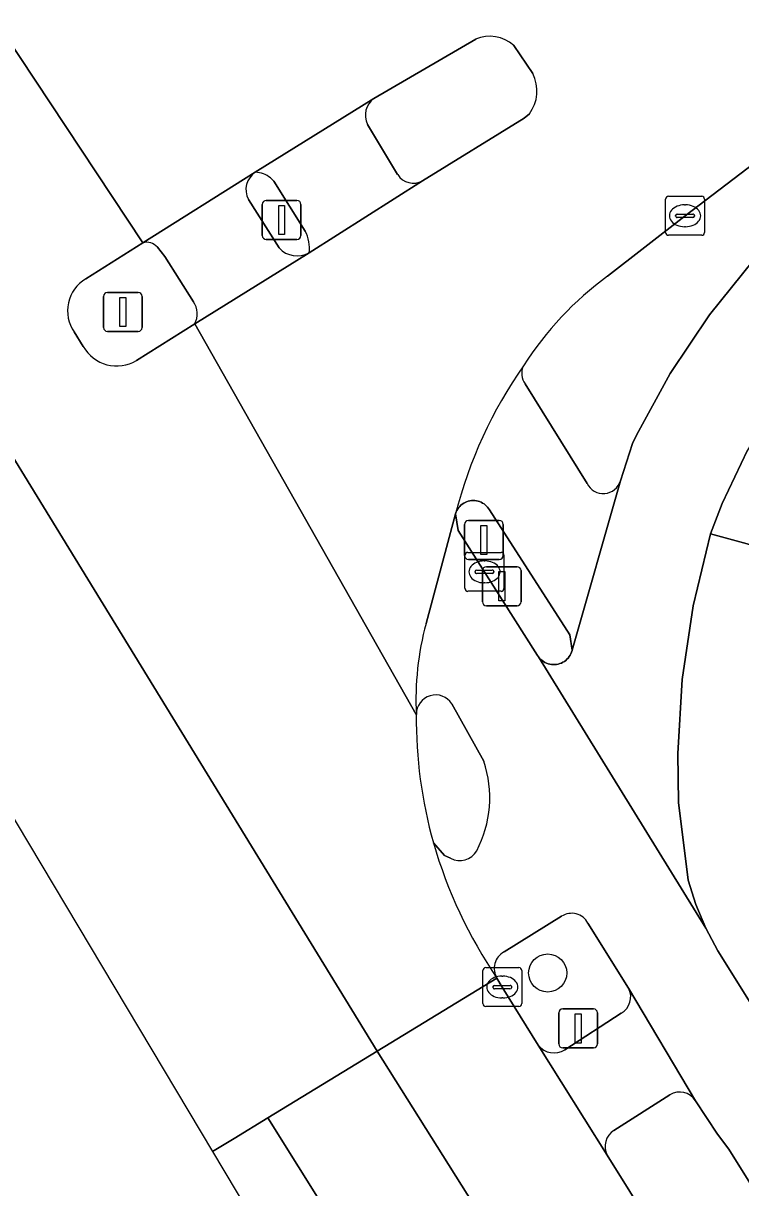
# Model space of a CAD drawing. Extents: x 158835 to 160077, y 386387 to 387778.
# Drawn here: x 159159.26 to 159177.68, y 386691.12 to 386721.01 of the extents above; entities that cross this region are included whole.
import ezdxf

# ---------------------------------------------------------------- set-up
doc = ezdxf.new("R2010")
doc.units = 0
for name, color, linetype in [('IMGEO_Berm_groen', 7, 'Continuous'), ('IMGEO_Boom', 7, 'Continuous'), ('IMGEO_Drukknoppaal', 7, 'Continuous'), ('IMGEO_Fietspad_gesloten', 7, 'Continuous'), ('IMGEO_Fietspad_open', 7, 'Continuous'), ('IMGEO_Kolk', 7, 'Continuous'), ('IMGEO_Lichtmast', 7, 'Continuous'), ('IMGEO_Rijbaan_lokaal_gesloten', 7, 'Continuous'), ('IMGEO_Rijbaan_regionaal_gesloten', 7, 'Continuous'), ('IMGEO_Verkeerseiland_groen', 7, 'Continuous'), ('IMGEO_Verkeerseiland_open', 7, 'Continuous'), ('IMGEO_Verkeersregelinstallatiepaal', 7, 'Continuous'), ('IMGEO_Voetpad_open', 7, 'Continuous')]:
    doc.layers.add(name, color=color, linetype=linetype)

msp = doc.modelspace()

# ---------------------------------------------------------------- linework, layer by layer
at = {"layer": 'IMGEO_Berm_groen'}
for points in [[(159224.678, 386749.587), (159224.02, 386748.482), (159223.266, 386747.441), (159222.423, 386746.471), (159221.496, 386745.581), (159220.493, 386744.777), (159186.215, 386718.591), (159181.56, 386714.799), (159180.477, 386713.742), (159179.492, 386712.593), (159178.614, 386711.361), (159177.849, 386710.055), (159177.204, 386708.686), (159176.902, 386707.908), (159178.753, 386707.401)], [(159175.861, 386693.509), (159174.424, 386692.595)], [(159177.375, 386692.114), (159177.082, 386692.503), (159176.517, 386693.357)], [(159174.25, 386691.957), (159181.86, 386679.766), (159187.243, 386671.128), (159184.27, 386681.064), (159177.375, 386692.114)]]:
    msp.add_lwpolyline(points, dxfattribs=at)
for centre, radius, start, end in [((159176.112, 386693.099), 0.481, 32.514, 121.3948), ((159174.678, 386692.183), 0.484, 121.667, 207.8227)]:
    msp.add_arc(centre, radius, start, end, dxfattribs=at)
at = {"layer": 'IMGEO_Boom'}
msp.add_circle((159172.722, 386696.636), 0.489, dxfattribs=at)
at = {"layer": 'IMGEO_Drukknoppaal'}
for p, q in [((159171.048, 386706.165), (159171.048, 386706.965)), ((159171.048, 386706.965), (159171.048, 386706.165)), ((159171.148, 386707.065), (159171.938, 386707.065)), ((159171.938, 386707.065), (159171.148, 386707.065)), ((159172.038, 386706.965), (159172.038, 386706.165)), ((159172.038, 386706.165), (159172.038, 386706.965)), ((159171.938, 386706.065), (159171.148, 386706.065)), ((159171.148, 386706.065), (159171.938, 386706.065))]:
    msp.add_line(p, q, dxfattribs=at)
msp.add_lwpolyline([(159171.468, 386706.94), (159171.618, 386706.94), (159171.618, 386706.19), (159171.468, 386706.19), (159171.468, 386706.94)], dxfattribs=at)
for centre, start, end in [((159171.148, 386706.965), 90, 180), ((159171.148, 386706.965), 90, 180), ((159171.938, 386706.965), 0, 90), ((159171.938, 386706.965), 360, 90), ((159171.148, 386706.165), 180, 270), ((159171.148, 386706.165), 180, 270), ((159171.938, 386706.165), 270, 0), ((159171.938, 386706.165), 270, 0)]:
    msp.add_arc(centre, 0.1, start, end, dxfattribs=at)
at = {"layer": 'IMGEO_Fietspad_gesloten'}
for points in [[(159178.008, 386714.931), (159176.873, 386713.527), (159175.868, 386712.027), (159175.001, 386710.443), (159174.899, 386710.231), (159174.59, 386709.273), (159173.354, 386704.927), (159173.35, 386704.912), (159173.337, 386704.871), (159173.32, 386704.831), (159173.299, 386704.792), (159173.275, 386704.756), (159173.248, 386704.721), (159173.218, 386704.69), (159173.185, 386704.661), (159173.15, 386704.635), (159173.112, 386704.612), (159173.073, 386704.593), (159173.032, 386704.578), (159172.99, 386704.566), (159172.947, 386704.558), (159172.904, 386704.554), (159172.86, 386704.553), (159172.817, 386704.557), (159172.774, 386704.565), (159172.731, 386704.576), (159172.69, 386704.591), (159172.651, 386704.61), (159172.613, 386704.632), (159172.578, 386704.657), (159172.544, 386704.686), (159172.514, 386704.717), (159172.486, 386704.751), (159176.785, 386697.786), (159176.527, 386698.394), (159176.325, 386699.022), (159176.082, 386701.011), (159176.062, 386702.271), (159176.173, 386704.172), (159176.454, 386706.057), (159176.902, 386707.908), (159177.204, 386708.686), (159177.849, 386710.055)], [(159178.431, 386695.058), (159177.095, 386697.204), (159176.785, 386697.786), (159172.486, 386704.751), (159172.462, 386704.787), (159170.427, 386707.994), (159170.356, 386708.42), (159169.599, 386705.608)], [(159170.261, 386703.544), (159171.082, 386702.072)], [(159170.23, 386699.58), (159170.077, 386699.655), (159169.789, 386699.98)], [(159171.605, 386697.176), (159173.081, 386698.091)], [(159173.757, 386697.916), (159174.8, 386696.246), (159176.517, 386693.357), (159177.082, 386692.503), (159177.375, 386692.114), (159184.27, 386681.064), (159200.586, 386654.914), (159222.974, 386618.927)]]:
    msp.add_lwpolyline(points, dxfattribs=at)
for centre, radius, start, end in [((159176.852, 386703.65), 7.512, 164.8939, 182.8941), ((159169.843, 386703.281), 0.494, 32.1924, 181.1369), ((159168.31, 386701.135), 2.926, 332.223, 18.6826), ((159181.482, 386703.339), 12.166, 196.0279, 214.1933), ((159170.464, 386700.027), 0.505, 242.3898, 329.4784), ((159173.339, 386697.696), 0.472, 27.7453, 123.227), ((159171.828, 386696.752), 0.479, 117.7459, 211.3989)]:
    msp.add_arc(centre, radius, start, end, dxfattribs=at)
at = {"layer": 'IMGEO_Fietspad_open'}
for points in [[(159165.213, 386717.189), (159162.327, 386715.382)], [(159165.827, 386715.246), (159165.038, 386716.495)], [(159162.701, 386715.27), (159162.891, 386715.024), (159163.627, 386713.868)], [(159163.658, 386713.298), (159166.595, 386715.121)]]:
    msp.add_lwpolyline(points, dxfattribs=at)
for centre, radius, start, end in [((159165.502, 386716.747), 0.528, 123.1984, 208.4962), ((159162.419, 386715.009), 0.384, 42.8089, 103.8488), ((159166.29, 386715.67), 0.628, 222.4456, 299.0656), ((159163.168, 386713.557), 0.554, 332.1066, 34.1194)]:
    msp.add_arc(centre, radius, start, end, dxfattribs=at)
at = {"layer": 'IMGEO_Kolk'}
for p, q in [((159175.749, 386715.647), (159175.749, 386716.499)), ((159175.824, 386716.573), (159176.676, 386716.573)), ((159176.75, 386716.499), (159176.75, 386715.647)), ((159176.237, 386716.353), (159176.262, 386716.353)), ((159176.008, 386716.067), (159176.008, 386716.079)), ((159176.446, 386716.03), (159176.048, 386716.03)), ((159176.051, 386716.116), (159176.449, 386716.116)), ((159176.492, 386716.079), (159176.492, 386716.067)), ((159176.676, 386715.573), (159175.824, 386715.573)), ((159176.26, 386715.793), (159176.235, 386715.793)), ((159170.599, 386706.507), (159170.599, 386707.359)), ((159170.674, 386707.433), (159171.526, 386707.433)), ((159171.087, 386707.213), (159171.112, 386707.213)), ((159171.6, 386707.359), (159171.6, 386706.507)), ((159170.858, 386706.927), (159170.858, 386706.939)), ((159171.296, 386706.89), (159170.898, 386706.89)), ((159170.901, 386706.976), (159171.299, 386706.976)), ((159171.342, 386706.939), (159171.342, 386706.927)), ((159171.11, 386706.653), (159171.085, 386706.653)), ((159171.526, 386706.433), (159170.674, 386706.433)), ((159171.132, 386696.775), (159171.984, 386696.775)), ((159171.057, 386695.849), (159171.057, 386696.701)), ((159171.545, 386696.555), (159171.57, 386696.555)), ((159172.058, 386696.701), (159172.058, 386695.849)), ((159171.316, 386696.269), (159171.316, 386696.281)), ((159171.754, 386696.232), (159171.356, 386696.232)), ((159171.359, 386696.318), (159171.757, 386696.318)), ((159171.8, 386696.281), (159171.8, 386696.269)), ((159171.568, 386695.995), (159171.543, 386695.995)), ((159171.984, 386695.775), (159171.132, 386695.775))]:
    msp.add_line(p, q, dxfattribs=at)
for points in [[(159175.749, 386715.647), (159175.749, 386716.499)], [(159175.824, 386716.573), (159176.676, 386716.573)], [(159176.75, 386716.499), (159176.75, 386715.647)], [(159176.676, 386715.573), (159175.824, 386715.573)], [(159170.599, 386706.507), (159170.599, 386707.359)], [(159170.674, 386707.433), (159171.526, 386707.433)], [(159171.6, 386707.359), (159171.6, 386706.507)], [(159171.526, 386706.433), (159170.674, 386706.433)], [(159171.132, 386696.775), (159171.984, 386696.775)], [(159171.057, 386695.849), (159171.057, 386696.701)], [(159172.058, 386696.701), (159172.058, 386695.849)], [(159171.984, 386695.775), (159171.132, 386695.775)]]:
    msp.add_lwpolyline(points, dxfattribs=at)
for centre, radius, start, end in [((159175.826, 386716.497), 0.0765, 91.552, 178.448), ((159175.826, 386716.497), 0.0765, 91.552, 178.448), ((159176.674, 386716.497), 0.0765, 1.552, 88.448), ((159176.674, 386716.497), 0.0765, 1.552, 88.448), ((159176.048, 386716.076), 0.0403, 85.8775, 175.7526), ((159176.045, 386716.066), 0.0366, 178.938, 274.7102), ((159176.449, 386716.073), 0.043, 264.8664, 352.4533), ((159176.453, 386716.078), 0.0386, 1.7309, 96.639), ((159175.826, 386715.649), 0.0765, 181.552, 268.448), ((159175.826, 386715.649), 0.0765, 181.552, 268.448), ((159176.674, 386715.649), 0.0765, 271.552, 358.448), ((159176.674, 386715.649), 0.0765, 271.552, 358.448), ((159170.676, 386707.357), 0.0765, 91.552, 178.448), ((159170.676, 386707.357), 0.0765, 91.552, 178.448), ((159171.524, 386707.357), 0.0765, 1.552, 88.448), ((159171.524, 386707.357), 0.0765, 1.552, 88.448), ((159170.898, 386706.936), 0.0403, 85.8775, 175.7526), ((159170.895, 386706.926), 0.0366, 178.938, 274.7102), ((159171.299, 386706.933), 0.043, 264.8664, 352.4533), ((159171.303, 386706.938), 0.0386, 1.7309, 96.639), ((159170.676, 386706.509), 0.0765, 181.552, 268.448), ((159170.676, 386706.509), 0.0765, 181.552, 268.448), ((159171.524, 386706.509), 0.0765, 271.552, 358.448), ((159171.524, 386706.509), 0.0765, 271.552, 358.448), ((159171.134, 386696.699), 0.0765, 91.552, 178.448), ((159171.134, 386696.699), 0.0765, 91.552, 178.448), ((159171.982, 386696.699), 0.0765, 1.552, 88.448), ((159171.982, 386696.699), 0.0765, 1.552, 88.448), ((159171.356, 386696.278), 0.0403, 85.8775, 175.7526), ((159171.353, 386696.268), 0.0366, 178.938, 274.7102), ((159171.757, 386696.275), 0.043, 264.8664, 352.4533), ((159171.761, 386696.28), 0.0386, 1.7309, 96.639), ((159171.134, 386695.851), 0.0765, 181.552, 268.448), ((159171.134, 386695.851), 0.0765, 181.552, 268.448), ((159171.982, 386695.851), 0.0765, 271.552, 358.448), ((159171.982, 386695.851), 0.0765, 271.552, 358.448)]:
    msp.add_arc(centre, radius, start, end, dxfattribs=at)
for centre, major_axis, ratio, start_param, end_param in [((159176.236, 386716.073), (-0.387, 0.002), 0.722429, 4.712389, 7.853982), ((159176.261, 386716.073), (-0.39, 0.002), 0.717154, 1.570796, 4.712389), ((159171.086, 386706.933), (-0.387, 0.002), 0.722429, 4.712389, 7.853982), ((159171.111, 386706.933), (-0.39, 0.002), 0.717154, 1.570796, 4.712389), ((159171.544, 386696.275), (-0.387, 0.002), 0.722429, 4.712389, 7.853982), ((159171.569, 386696.275), (-0.39, 0.002), 0.717154, 1.570796, 4.712389)]:
    msp.add_ellipse(centre, major_axis=major_axis, ratio=ratio, start_param=start_param, end_param=end_param, dxfattribs=at)
at = {"layer": 'IMGEO_Lichtmast'}
for p, q in [((159161.419, 386714.104), (159162.209, 386714.104)), ((159162.209, 386714.104), (159161.419, 386714.104)), ((159161.319, 386713.204), (159161.319, 386714.004)), ((159161.319, 386714.004), (159161.319, 386713.204)), ((159162.309, 386714.004), (159162.309, 386713.204)), ((159162.309, 386713.204), (159162.309, 386714.004)), ((159162.209, 386713.104), (159161.419, 386713.104)), ((159161.419, 386713.104), (159162.209, 386713.104))]:
    msp.add_line(p, q, dxfattribs=at)
msp.add_lwpolyline([(159161.739, 386713.979), (159161.889, 386713.979), (159161.889, 386713.229), (159161.739, 386713.229), (159161.739, 386713.979)], dxfattribs=at)
for centre, start, end in [((159161.419, 386714.004), 90, 180), ((159161.419, 386714.004), 90, 180), ((159162.209, 386714.004), 0, 90), ((159162.209, 386714.004), 360, 90), ((159161.419, 386713.204), 180, 270), ((159161.419, 386713.204), 180, 270), ((159162.209, 386713.204), 270, 0), ((159162.209, 386713.204), 270, 0)]:
    msp.add_arc(centre, 0.1, start, end, dxfattribs=at)
at = {"layer": 'IMGEO_Rijbaan_lokaal_gesloten'}
for points in [[(159206.548, 386750.241), (159206.163, 386750), (159194.286, 386742.564), (159179.465, 386733.314), (159165.304, 386724.47), (159165.028, 386724.291), (159161.918, 386722.422), (159161.823, 386722.375), (159161.208, 386722.098), (159160.282, 386721.763), (159159.33, 386721.512), (159158.36, 386721.347), (159162.327, 386715.382), (159165.213, 386717.189), (159168.259, 386719.084), (159170.873, 386720.61)], [(159174.261, 386714.525), (159176.25, 386716.075), (159190.964, 386727.285), (159207.258, 386739.719)], [(159171.849, 386720.445), (159172.337, 386719.721)], [(159172.253, 386718.692), (159172.12, 386718.58), (159169.507, 386716.973), (159166.595, 386715.121), (159163.658, 386713.298), (159169.349, 386703.271)], [(159169.599, 386705.608), (159170.356, 386708.42)]]:
    msp.add_lwpolyline(points, dxfattribs=at)
for centre, radius, start, end in [((159171.23, 386719.752), 0.93, 48.2339, 112.575), ((159171.469, 386719.274), 0.977, 323.4306, 27.2357), ((159179.293, 386707.646), 8.523, 126.1874, 147.5128), ((159181.61, 386705.552), 11.614, 144.9374, 165.7035), ((159176.852, 386703.65), 7.512, 164.8939, 182.8941)]:
    msp.add_arc(centre, radius, start, end, dxfattribs=at)
at = {"layer": 'IMGEO_Rijbaan_regionaal_gesloten'}
for points in [[(159164.114, 386692.051), (159164.668, 386692.389), (159165.539, 386692.92), (159168.342, 386694.627), (159149.994, 386724.547), (159149.718, 386724.875), (159148.774, 386726.136), (159147.947, 386727.475), (159146.173, 386730.325), (159143.031, 386728.393), (159142.367, 386727.985), (159145.576, 386723.106), (159164.114, 386692.051)], [(159149.994, 386724.547), (159168.342, 386694.627), (159171.419, 386696.502)], [(159160.863, 386714.452), (159162.327, 386715.382), (159158.36, 386721.347)], [(159163.658, 386713.298), (159162.161, 386712.357)], [(159169.349, 386703.271), (159163.658, 386713.298)], [(159160.798, 386712.717), (159160.562, 386713.09)]]:
    msp.add_lwpolyline(points, dxfattribs=at)
for points in [[(159174.25, 386691.957), (159172.48, 386694.785), (159171.556, 386696.275), (159171.419, 386696.502), (159168.342, 386694.627), (159203.343, 386639.039), (159222.398, 386607.673), (159219.878, 386613.309), (159219.009, 386615.649), (159216.006, 386623.671), (159214.359, 386627.371), (159212.948, 386629.976), (159212.816, 386630.184), (159203.017, 386645.855), (159192.163, 386663.234), (159187.243, 386671.128), (159181.86, 386679.766)], [(159168.342, 386694.627), (159165.539, 386692.92), (159207.253, 386626.278), (159230.609, 386585.166), (159233.96, 386587.187), (159226.911, 386599.431), (159223.378, 386605.792), (159222.398, 386607.673), (159203.343, 386639.039)], [(159229.657, 386584.591), (159230.609, 386585.166), (159207.253, 386626.278), (159165.539, 386692.92), (159164.668, 386692.389), (159164.114, 386692.051), (159196.624, 386637.589), (159216.91, 386605.043)]]:
    msp.add_lwpolyline(points, close=True, dxfattribs=at)
for centre, radius, start, end in [((159161.343, 386713.632), 0.95, 120.3335, 214.7425), ((159161.655, 386713.203), 0.985, 209.5406, 300.8689), ((159180.891, 386703.139), 11.543, 179.3462, 195.8841), ((159181.482, 386703.339), 12.166, 196.0279, 214.1933)]:
    msp.add_arc(centre, radius, start, end, dxfattribs=at)
at = {"layer": 'IMGEO_Verkeerseiland_groen'}
for points in [[(159173.081, 386698.091), (159171.605, 386697.176)], [(159174.8, 386696.246), (159173.757, 386697.916)], [(159171.419, 386696.502), (159171.556, 386696.275), (159172.48, 386694.785)], [(159173.163, 386694.665), (159174.609, 386695.604)]]:
    msp.add_lwpolyline(points, dxfattribs=at)
for centre, radius, start, end in [((159173.339, 386697.696), 0.472, 27.7453, 123.227), ((159171.828, 386696.752), 0.479, 117.7459, 211.3989), ((159174.378, 386696.022), 0.477, 298.8884, 27.9753), ((159172.887, 386695.097), 0.513, 217.4708, 302.5994)]:
    msp.add_arc(centre, radius, start, end, dxfattribs=at)
at = {"layer": 'IMGEO_Verkeerseiland_open'}
for points in [[(159219.532, 386749.102), (159207.258, 386739.719), (159190.964, 386727.285), (159176.25, 386716.075), (159174.261, 386714.525)], [(159174.59, 386709.273), (159174.899, 386710.231), (159175.001, 386710.443), (159175.868, 386712.027), (159176.873, 386713.527), (159178.008, 386714.931), (159179.264, 386716.228), (159182.651, 386719.061), (159219.866, 386747.472), (159220.216, 386747.727), (159220.542, 386748.013), (159220.841, 386748.327), (159221.11, 386748.666)], [(159170.873, 386720.61), (159168.259, 386719.084)], [(159172.337, 386719.721), (159171.849, 386720.445)], [(159169.507, 386716.973), (159172.12, 386718.58), (159172.253, 386718.692)], [(159168.097, 386718.42), (159168.87, 386717.13)], [(159166.497, 386715.68), (159165.693, 386716.958), (159165.606, 386717.043)], [(159165.038, 386716.495), (159165.827, 386715.246)], [(159162.327, 386715.382), (159160.863, 386714.452)], [(159163.627, 386713.868), (159162.891, 386715.024), (159162.701, 386715.27)], [(159162.161, 386712.357), (159163.658, 386713.298)], [(159160.562, 386713.09), (159160.798, 386712.717)], [(159172.145, 386711.755), (159173.733, 386709.201)], [(159171.082, 386702.072), (159170.261, 386703.544)], [(159169.789, 386699.98), (159170.077, 386699.655), (159170.23, 386699.58)]]:
    msp.add_lwpolyline(points, dxfattribs=at)
msp.add_lwpolyline([(159170.356, 386708.42), (159170.427, 386707.994), (159172.462, 386704.787), (159172.486, 386704.751), (159172.514, 386704.717), (159172.544, 386704.686), (159172.578, 386704.657), (159172.613, 386704.632), (159172.651, 386704.61), (159172.69, 386704.591), (159172.731, 386704.576), (159172.774, 386704.565), (159172.817, 386704.557), (159172.86, 386704.553), (159172.904, 386704.554), (159172.947, 386704.558), (159172.99, 386704.566), (159173.032, 386704.578), (159173.073, 386704.593), (159173.112, 386704.612), (159173.15, 386704.635), (159173.185, 386704.661), (159173.218, 386704.69), (159173.248, 386704.721), (159173.275, 386704.756), (159173.299, 386704.792), (159173.32, 386704.831), (159173.337, 386704.871), (159173.35, 386704.912), (159173.354, 386704.927), (159173.287, 386705.32), (159171.228, 386708.521), (159171.206, 386708.557), (159171.18, 386708.591), (159171.152, 386708.623), (159171.12, 386708.652), (159171.087, 386708.678), (159171.051, 386708.7), (159171.013, 386708.72), (159170.974, 386708.736), (159170.933, 386708.749), (159170.892, 386708.758), (159170.849, 386708.763), (159170.807, 386708.764), (159170.764, 386708.762), (159170.722, 386708.755), (159170.681, 386708.745), (159170.641, 386708.732), (159170.602, 386708.715), (159170.565, 386708.694), (159170.529, 386708.67), (159170.496, 386708.643), (159170.466, 386708.614), (159170.438, 386708.581), (159170.414, 386708.547), (159170.392, 386708.51), (159170.374, 386708.472)], close=True, dxfattribs=at)
for centre, radius, start, end in [((159171.23, 386719.752), 0.93, 48.2339, 112.575), ((159171.469, 386719.274), 0.977, 323.4306, 27.2357), ((159168.569, 386718.657), 0.528, 125.9189, 206.6593), ((159165.502, 386716.747), 0.528, 123.1984, 208.4962), ((159165.202, 386716.556), 0.633, 50.2793, 88.9605), ((159169.271, 386717.385), 0.475, 212.5151, 299.7937), ((159165.699, 386715.252), 0.906, 351.6854, 28.2019), ((159162.419, 386715.009), 0.384, 42.8089, 103.8488), ((159166.29, 386715.67), 0.628, 222.4456, 299.0656), ((159161.343, 386713.632), 0.95, 120.3335, 214.7425), ((159179.293, 386707.646), 8.523, 126.1874, 147.5128), ((159163.168, 386713.557), 0.554, 332.1066, 34.1194), ((159161.655, 386713.203), 0.985, 209.5406, 300.8689), ((159172.492, 386712.022), 0.438, 152.4477, 217.5445), ((159174.147, 386709.404), 0.461, 206.077, 343.5277), ((159169.843, 386703.281), 0.494, 32.1924, 181.1369), ((159180.891, 386703.139), 11.543, 179.3462, 195.8841), ((159168.31, 386701.135), 2.926, 332.223, 18.6826), ((159170.464, 386700.027), 0.505, 242.3898, 329.4784)]:
    msp.add_arc(centre, radius, start, end, dxfattribs=at)
at = {"layer": 'IMGEO_Verkeersregelinstallatiepaal'}
for p, q in [((159165.495, 386716.465), (159166.285, 386716.465)), ((159166.285, 386716.465), (159165.495, 386716.465)), ((159165.395, 386715.565), (159165.395, 386716.365)), ((159165.395, 386716.365), (159165.395, 386715.565)), ((159166.385, 386716.365), (159166.385, 386715.565)), ((159166.385, 386715.565), (159166.385, 386716.365)), ((159166.285, 386715.465), (159165.495, 386715.465)), ((159165.495, 386715.465), (159166.285, 386715.465)), ((159170.589, 386707.352), (159170.589, 386708.152)), ((159170.589, 386708.152), (159170.589, 386707.352)), ((159170.689, 386708.252), (159171.479, 386708.252)), ((159171.479, 386708.252), (159170.689, 386708.252)), ((159171.579, 386708.152), (159171.579, 386707.352)), ((159171.579, 386707.352), (159171.579, 386708.152)), ((159171.479, 386707.252), (159170.689, 386707.252)), ((159170.689, 386707.252), (159171.479, 386707.252)), ((159173.009, 386694.814), (159173.009, 386695.614)), ((159173.009, 386695.614), (159173.009, 386694.814)), ((159173.109, 386695.714), (159173.899, 386695.714)), ((159173.899, 386695.714), (159173.109, 386695.714)), ((159173.999, 386695.614), (159173.999, 386694.814)), ((159173.999, 386694.814), (159173.999, 386695.614)), ((159173.899, 386694.714), (159173.109, 386694.714)), ((159173.109, 386694.714), (159173.899, 386694.714))]:
    msp.add_line(p, q, dxfattribs=at)
for points in [[(159165.815, 386716.34), (159165.965, 386716.34), (159165.965, 386715.59), (159165.815, 386715.59), (159165.815, 386716.34)], [(159171.009, 386708.127), (159171.159, 386708.127), (159171.159, 386707.377), (159171.009, 386707.377), (159171.009, 386708.127)], [(159173.429, 386695.589), (159173.579, 386695.589), (159173.579, 386694.839), (159173.429, 386694.839), (159173.429, 386695.589)]]:
    msp.add_lwpolyline(points, dxfattribs=at)
for centre, start, end in [((159165.495, 386716.365), 90, 180), ((159165.495, 386716.365), 90, 180), ((159166.285, 386716.365), 0, 90), ((159166.285, 386716.365), 360, 90), ((159165.495, 386715.565), 180, 270), ((159165.495, 386715.565), 180, 270), ((159166.285, 386715.565), 270, 0), ((159166.285, 386715.565), 270, 0), ((159170.689, 386708.152), 90, 180), ((159170.689, 386708.152), 90, 180), ((159171.479, 386708.152), 0, 90), ((159171.479, 386708.152), 360, 90), ((159170.689, 386707.352), 180, 270), ((159170.689, 386707.352), 180, 270), ((159171.479, 386707.352), 270, 0), ((159171.479, 386707.352), 270, 0), ((159173.109, 386695.614), 90, 180), ((159173.109, 386695.614), 90, 180), ((159173.899, 386695.614), 0, 90), ((159173.899, 386695.614), 360, 90), ((159173.109, 386694.814), 180, 270), ((159173.109, 386694.814), 180, 270), ((159173.899, 386694.814), 270, 0), ((159173.899, 386694.814), 270, 0)]:
    msp.add_arc(centre, 0.1, start, end, dxfattribs=at)
at = {"layer": 'IMGEO_Voetpad_open'}
for points in [[(159168.259, 386719.084), (159165.213, 386717.189)], [(159168.87, 386717.13), (159168.097, 386718.42)], [(159165.606, 386717.043), (159165.693, 386716.958), (159166.497, 386715.68)], [(159166.595, 386715.121), (159169.507, 386716.973)], [(159173.733, 386709.201), (159172.145, 386711.755)], [(159170.356, 386708.42), (159170.374, 386708.472), (159170.392, 386708.51), (159170.414, 386708.547), (159170.438, 386708.581), (159170.466, 386708.614), (159170.496, 386708.643), (159170.529, 386708.67), (159170.565, 386708.694), (159170.602, 386708.715), (159170.641, 386708.732), (159170.681, 386708.745), (159170.722, 386708.755), (159170.764, 386708.762), (159170.807, 386708.764), (159170.849, 386708.763), (159170.892, 386708.758), (159170.933, 386708.749), (159170.974, 386708.736), (159171.013, 386708.72), (159171.051, 386708.7), (159171.087, 386708.678), (159171.12, 386708.652), (159171.152, 386708.623), (159171.18, 386708.591), (159171.206, 386708.557), (159171.228, 386708.521), (159173.287, 386705.32), (159173.354, 386704.927), (159174.59, 386709.273)], [(159178.753, 386707.401), (159176.902, 386707.908), (159176.454, 386706.057), (159176.173, 386704.172), (159176.062, 386702.271), (159176.082, 386701.011), (159176.325, 386699.022), (159176.527, 386698.394), (159176.785, 386697.786), (159177.095, 386697.204), (159178.431, 386695.058), (159180.088, 386696.052), (159178.551, 386698.555)], [(159176.517, 386693.357), (159174.8, 386696.246)], [(159174.609, 386695.604), (159173.163, 386694.665)], [(159172.48, 386694.785), (159174.25, 386691.957)], [(159174.424, 386692.595), (159175.861, 386693.509)]]:
    msp.add_lwpolyline(points, dxfattribs=at)
for centre, radius, start, end in [((159168.569, 386718.657), 0.528, 125.9189, 206.6593), ((159165.202, 386716.556), 0.633, 50.2793, 88.9605), ((159169.271, 386717.385), 0.475, 212.5151, 299.7937), ((159165.699, 386715.252), 0.906, 351.6854, 28.2019), ((159181.61, 386705.552), 11.614, 144.9374, 165.7035), ((159172.492, 386712.022), 0.438, 152.4477, 217.5445), ((159174.147, 386709.404), 0.461, 206.077, 343.5277), ((159174.378, 386696.022), 0.477, 298.8884, 27.9753), ((159172.887, 386695.097), 0.513, 217.4708, 302.5994), ((159176.112, 386693.099), 0.481, 32.514, 121.3948), ((159174.678, 386692.183), 0.484, 121.667, 207.8227)]:
    msp.add_arc(centre, radius, start, end, dxfattribs=at)

doc.saveas('drawing.dxf')
